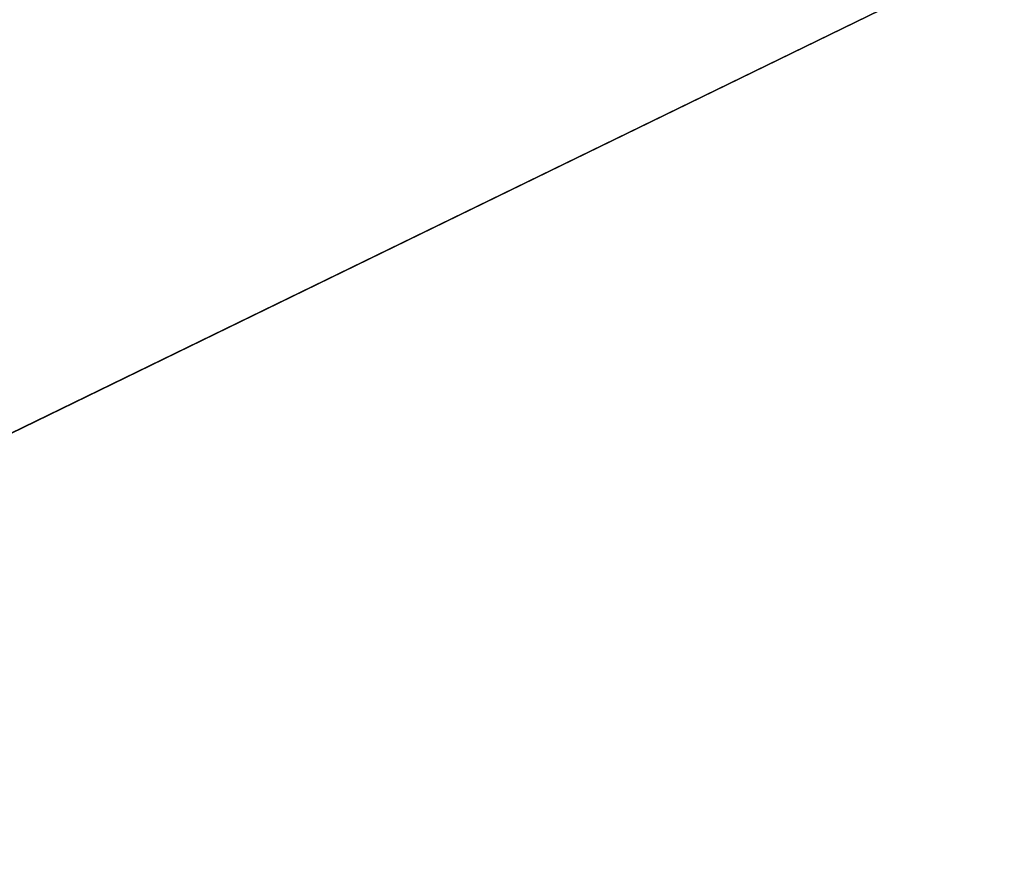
# Model space of a CAD drawing. Extents: x -200 to 200, y -703 to 625.
# Tile 672 of 1056: x -103.436 to -103.037, y 546.649 to 546.993. Entities that reach past the tile are written whole.
import ezdxf

# ---------------------------------------------------------------- set-up
doc = ezdxf.new("R2010")
doc.units = 0
doc.header["$LTSCALE"] = 159.143519
for name, color, linetype in [('1696', 7, 'CONTINUOUS'), ('1705', 7, 'CONTINUOUS'), ('740', 7, 'CONTINUOUS'), ('821', 7, 'CONTINUOUS'), ('822', 7, 'CONTINUOUS'), ('823', 7, 'CONTINUOUS'), ('841', 7, 'CONTINUOUS')]:
    doc.layers.add(name, color=color, linetype=linetype)

msp = doc.modelspace()

# ---------------------------------------------------------------- linework, layer by layer
at = {"layer": '1696', "color": 7, "linetype": 'CONTINUOUS'}
for points in [[(-100, 549.5, 68.55), (-107.89143, 546.03703, 68.55), (-100, 549.47071, 68.62071), (-100, 549.5, 68.55)], [(-107.89143, 546.03703, 68.55), (-100, 549.4, 68.65), (-100, 549.47071, 68.62071), (-107.89143, 546.03703, 68.55)], [(-107.82212, 545.96474, 68.65), (-100, 549.4, 68.65), (-107.89143, 546.03703, 68.55), (-107.82212, 545.96474, 68.65)]]:
    msp.add_3dface(points, dxfattribs=at)
at = {"layer": '1705', "color": 7, "linetype": 'CONTINUOUS'}
msp.add_3dface([(-100, 547.85832, 68.65), (-107.89246, 543.83417, 68.65), (-100, 546.63358, 68.62499), (-100, 547.85832, 68.65)], dxfattribs=at)
at = {"layer": '740', "color": 7, "linetype": 'CONTINUOUS'}
for points in [[(160, 543.53436, 8.89919), (160, 550, 11), (-160, 543.53436, 8.89919), (160, 543.53436, 8.89919)], [(-160, 550, -11), (160, 543.53436, -8.89919), (-160, 543.53436, -8.89919), (-160, 550, -11)], [(160, 550, 11), (-160, 550, 11), (-160, 543.53436, 8.89919), (160, 550, 11)], [(160, 550, -11), (160, 543.53436, -8.89919), (-160, 550, -11), (160, 550, -11)]]:
    msp.add_3dface(points, dxfattribs=at)
at = {"layer": '821', "color": 7, "linetype": 'CONTINUOUS'}
for points in [[(-100, 549.4, 68.65), (-107.82212, 545.96474, 68.65), (-100, 547.85832, 68.65), (-100, 549.4, 68.65)], [(-100, 547.85832, 68.65), (-107.82212, 545.96474, 68.65), (-107.89246, 543.83417, 68.65), (-100, 547.85832, 68.65)]]:
    msp.add_3dface(points, dxfattribs=at)
at = {"layer": '822', "color": 7, "linetype": 'CONTINUOUS'}
msp.add_3dface([(-107.80117, 544.70147, 15.65), (-100, 548.5, 15.65), (-100, 545.6, 15.65), (-107.80117, 544.70147, 15.65)], dxfattribs=at)
at = {"layer": '823', "color": 7, "linetype": 'CONTINUOUS'}
msp.add_3dface([(-107.89143, 546.03703, 68.55), (-100, 549.5, 68.55), (-105.14908, 548.09874, 51.65), (-107.89143, 546.03703, 68.55)], dxfattribs=at)
at = {"layer": '841', "color": 7, "linetype": 'CONTINUOUS'}
for points in [[(-107.80117, 544.70147, 15.65), (-104.96325, 548.20126, 16.65), (-100, 549.5, 16.65), (-107.80117, 544.70147, 15.65)], [(-107.80117, 544.70147, 15.65), (-100, 549.5, 16.65), (-100, 549.20711, 15.94289), (-107.80117, 544.70147, 15.65)], [(-100, 548.5, 15.65), (-107.80117, 544.70147, 15.65), (-100, 549.20711, 15.94289), (-100, 548.5, 15.65)]]:
    msp.add_3dface(points, dxfattribs=at)

doc.saveas('drawing.dxf')
